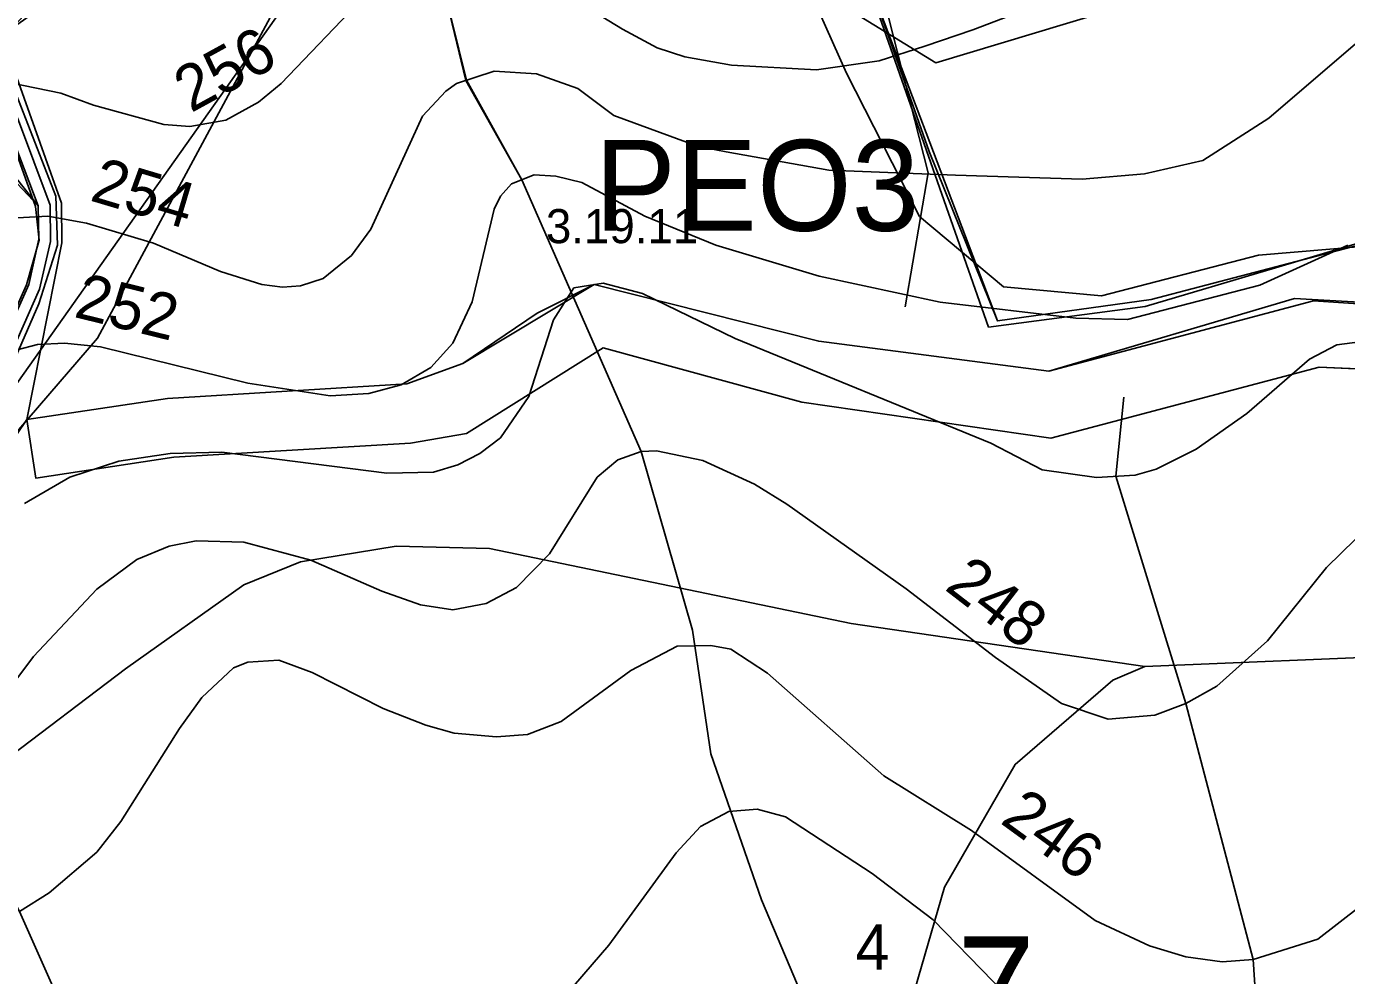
# Model space of a CAD drawing. Extents: x -662500 to -653478, y -1056827 to -1049993.
# Drawn here: x -659688.8 to -659398.6, y -1052362 to -1052153.2 of the extents above; entities that cross this region are included whole.
import ezdxf

# ---------------------------------------------------------------- set-up
doc = ezdxf.new("R2010")
doc.units = 0
for name, color, linetype in [('58', 7, 'Continuous'), ('Vrstva 1', 7, 'Continuous'), ('Vrstva 11', 7, 'Continuous'), ('Vrstva 22', 7, 'Continuous'), ('Vrstva 24', 7, 'Continuous'), ('Vrstva 35', 7, 'Continuous'), ('Vrstva 36', 7, 'Continuous'), ('Vrstva 37', 7, 'Continuous'), ('Vrstva 44', 7, 'Continuous'), ('Vrstva 49', 7, 'Continuous'), ('Vrstva 5', 7, 'Continuous'), ('Vrstva 57', 7, 'Continuous'), ('Vrstva 6', 7, 'Continuous'), ('Vrstva 61', 7, 'Continuous'), ('Vrstva 7', 7, 'Continuous')]:
    doc.layers.add(name, color=color, linetype=linetype)

msp = doc.modelspace()

# ---------------------------------------------------------------- linework, layer by layer
at = {"layer": '58'}
msp.add_lwpolyline([(-659431.04, -1051734.49), (-659517.29, -1052025.4), (-659517.63, -1052026.7), (-659518.2, -1052028.59), (-659520.25, -1052034.14), (-659522.03, -1052038.66), (-659517.52, -1052090.1), (-659508.08, -1052131.52), (-659477.3, -1052219.34), (-659442.87, -1052214.84), (-659414.28, -1052206.32), (-659389.75, -1052199.02), (-659342.42, -1052270.23), (-659330.67, -1052287.3), (-659328.02, -1052300.49), (-659306.01, -1052350.14), (-659351.19, -1052345.64), (-659376.51, -1052386.45)], dxfattribs=at)
at = {"layer": 'Vrstva 1'}
msp.add_lwpolyline([(-659475.46, -1051886.79), (-659522.5, -1052039.32), (-659516.29, -1052092.07), (-659508.65, -1052128.66), (-659490.39, -1052180.77), (-659475.38, -1052218), (-659441.56, -1052213.25), (-659388.44, -1052199.33), (-659331.46, -1052287.15), (-659326.1, -1052304.85), (-659306.57, -1052350.72), (-659351.57, -1052346.35), (-659378.02, -1052386.02)], dxfattribs=at)
at = {"layer": 'Vrstva 11'}
msp.add_lwpolyline([(-659695.61, -1052232.91), (-659685.89, -1052211.02), (-659683.46, -1052200.51), (-659683.53, -1052192.56), (-659690.72, -1052173.32)], dxfattribs=at)
at = {"layer": 'Vrstva 22'}
msp.add_lwpolyline([(-659686.7, -1052252.56), (-659656.36, -1052247.97), (-659604.34, -1052244.84), (-659592.06, -1052242.72), (-659561.98, -1052223.92), (-659518.38, -1052235.83), (-659463.66, -1052243.81), (-659404.63, -1052228.15), (-659360.58, -1052230.08), (-659359.78, -1052216.64), (-659405.92, -1052213.57), (-659464.05, -1052229.02), (-659514.65, -1052222.45), (-659563.99, -1052210), (-659576.55, -1052216.29), (-659592.88, -1052227.33), (-659605.12, -1052231.86), (-659657.72, -1052235.03), (-659688.64, -1052239.7)], close=True, dxfattribs=at)
at = {"layer": 'Vrstva 24'}
for points in [[(-659625.88, -1052071.87), (-659605, -1052073), (-659591, -1052074), (-659581, -1052078), (-659570, -1052083), (-659552, -1052100.5), (-659531, -1052123), (-659526, -1052130), (-659519, -1052140), (-659508.5, -1052163.5), (-659492.5, -1052195), (-659474, -1052210.5), (-659452.5, -1052212.5), (-659418, -1052203.5), (-659387.5, -1052201), (-659370.55, -1052203.54), (-659367.5, -1052204), (-659302, -1052226), (-659272.5, -1052232), (-659253, -1052233), (-659228, -1052229)], [(-659697.8, -1052231.4), (-659688.24, -1052209.97), (-659686.02, -1052200.03), (-659686.18, -1052192.72), (-659690.93, -1052186.67)], [(-659443, -1052294), (-659507.5, -1052284.5), (-659587, -1052268), (-659607.5, -1052267.5), (-659628.5, -1052271), (-659641, -1052276), (-659667, -1052294.5), (-659694, -1052315), (-659720, -1052329), (-659747, -1052342), (-659770.5, -1052347.5), (-659807.5, -1052352.5), (-659839, -1052346.5), (-659857, -1052339), (-659905, -1052305), (-659922, -1052300.5), (-659940, -1052302)], [(-659038, -1052318), (-659044.5, -1052304), (-659048, -1052295), (-659055, -1052286), (-659063, -1052277), (-659072.5, -1052271.5), (-659084, -1052267), (-659092, -1052267.5), (-659100.5, -1052270), (-659125, -1052308.5), (-659135, -1052316), (-659147.5, -1052317.5), (-659165, -1052316), (-659203.5, -1052306.5), (-659242, -1052289), (-659264.5, -1052283.5), (-659282, -1052279), (-659299, -1052278), (-659325.54, -1052280.37), (-659327, -1052280.5), (-659383, -1052291.5), (-659443, -1052294)], [(-659356, -1052547), (-659369.9, -1052541.44), (-659371, -1052541), (-659384, -1052531), (-659395, -1052513.5), (-659403, -1052495), (-659412, -1052485), (-659430, -1052472.5), (-659457.5, -1052462.5), (-659475, -1052450.5), (-659486.5, -1052432.5), (-659494, -1052405.5), (-659493.5, -1052365), (-659487, -1052342.5), (-659471.5, -1052315.5), (-659450, -1052297), (-659443, -1052294)]]:
    msp.add_lwpolyline(points, dxfattribs=at)
at = {"layer": 'Vrstva 35'}
for points in [[(-659532.41, -1052034.38), (-659531.57, -1052050.68), (-659503.23, -1052135.58), (-659490.62, -1052185.45), (-659495.63, -1052214.92)], [(-659447.57, -1052234.77), (-659449.34, -1052252.16), (-659433.96, -1052302.14), (-659419.16, -1052358.38), (-659416.31, -1052402.09), (-659429.54, -1052484.62)]]:
    msp.add_lwpolyline(points, dxfattribs=at)
at = {"layer": 'Vrstva 36'}
msp.add_lwpolyline([(-659390.32, -1052019.34), (-659473.97, -1052032.46), (-659523.65, -1052033.38), (-659629.9, -1052027.09), (-659621.04, -1052067.57), (-659612.63, -1052095.78), (-659613.06, -1052104.19), (-659616.18, -1052110.87), (-659620.93, -1052116.23), (-659629.5, -1052120.84), (-659671.87, -1052141.1), (-659688.36, -1052149.79), (-659691.31, -1052152.96), (-659692.79, -1052159.14), (-659681.03, -1052192.1), (-659680.96, -1052200.79), (-659688.64, -1052239.7), (-659719.21, -1052284.92), (-659707.09, -1052314.99), (-659690.29, -1052347.87), (-659666.49, -1052401.44), (-659649.62, -1052458.41), (-659626.31, -1052501.42), (-659596.35, -1052541.51)], dxfattribs=at)
at = {"layer": 'Vrstva 37'}
msp.add_lwpolyline([(-659725.21, -1052638.68), (-659681.94, -1052610.76), (-659593.13, -1052477.47), (-659512.86, -1052470.64), (-659444.33, -1052545.04), (-659383.41, -1052563.27), (-659346.98, -1052483.53), (-659323.49, -1052406.63), (-659265.71, -1052368.75), (-659265.71, -1052313.92), (-659298.73, -1052302.49), (-659368.75, -1052154.96), (-659417.14, -1052139.58), (-659488.88, -1052161.23), (-659509.37, -1052148.69), (-659509.37, -1052124.63), (-659530.01, -1052053.42), (-659514.64, -1052002.73), (-659551.64, -1051995.89), (-659673.12, -1052221.79), (-659730.97, -1052288.96)], dxfattribs=at)
at = {"layer": 'Vrstva 44'}
msp.add_lwpolyline([(-659464.58, -1051504.83), (-659576.16, -1052069.59), (-659916.29, -1052550.1), (-660191.14, -1052457.81)], dxfattribs=at)
at = {"layer": 'Vrstva 49'}
msp.add_lwpolyline([(-659618.3, -1052043.89), (-659602.31, -1052104.35), (-659598.67, -1052138.3), (-659592.2, -1052165.09), (-659579.9, -1052186.97)], dxfattribs=at)
at = {"layer": 'Vrstva 5'}
for points in [[(-659378.02, -1052386.02), (-659351.57, -1052346.35), (-659306.57, -1052350.72), (-659328.02, -1052300.49), (-659330.67, -1052287.3), (-659388.44, -1052199.33), (-659441.56, -1052213.25), (-659475.38, -1052218), (-659508.08, -1052131.52), (-659517.51, -1052090.1), (-659522.41, -1052040.12), (-659593.74, -1052036.86), (-659625.46, -1052034.62), (-659618.14, -1052072.86), (-659612.48, -1052096.22), (-659612.48, -1052104.81), (-659614.36, -1052110.29), (-659615.14, -1052110.98), (-659620.15, -1052115.38), (-659629.04, -1052119.9), (-659643.78, -1052125.82), (-659671.88, -1052139.33), (-659691.17, -1052153.08)], [(-659697.72, -1052162.24), (-659686.18, -1052192.72), (-659686.02, -1052200.03), (-659688.24, -1052209.98), (-659697.8, -1052231.4)], [(-659694.22, -1052233.07), (-659686.06, -1052214.27), (-659681.93, -1052201.34), (-659682.3, -1052190.54), (-659690.98, -1052168.11)], [(-659690.98, -1052168.11), (-659682.3, -1052190.54), (-659681.93, -1052201.34), (-659686.06, -1052214.27), (-659694.22, -1052233.07)]]:
    msp.add_lwpolyline(points, dxfattribs=at)
for points in [[(-659729.06, -1052275.65), (-659738.99, -1052285.45), (-659747.16, -1052289.35), (-659773.64, -1052284.97), (-659812.36, -1052274.48), (-659825.01, -1052269.17), (-659838.29, -1052261.09), (-659864.18, -1052240.66), (-659869.29, -1052233.66), (-659879.78, -1052220.54), (-659882.68, -1052212.21), (-659796, -1052100.66), (-659753.8, -1052131.2), (-659721.07, -1052150.88), (-659711.91, -1052164.91), (-659709.2, -1052168.26), (-659686.18, -1052192.72), (-659686.02, -1052200.03), (-659688.24, -1052209.98), (-659697.8, -1052231.4), (-659713.25, -1052253.61)], [(-659686.18, -1052192.72), (-659709.2, -1052168.26), (-659700.88, -1052160.53), (-659697.72, -1052162.24)]]:
    msp.add_lwpolyline(points, close=True, dxfattribs=at)
at = {"layer": 'Vrstva 57'}
msp.add_lwpolyline([(-659618.3, -1052043.89), (-659602.31, -1052104.35), (-659598.67, -1052138.3), (-659592.06, -1052165.06), (-659579.9, -1052186.97), (-659553.68, -1052246.68), (-659542.36, -1052285.96), (-659538.36, -1052313.22), (-659527.2, -1052345.29), (-659508.78, -1052388.91), (-659474.8, -1052526.47), (-659398.9, -1052686.49)], dxfattribs=at)
at = {"layer": 'Vrstva 6'}
msp.add_lwpolyline([(-659688.64, -1052239.7), (-659686.7, -1052252.56), (-659656.36, -1052247.97), (-659604.34, -1052244.84), (-659592.06, -1052242.72), (-659561.98, -1052223.92), (-659518.38, -1052235.83), (-659463.66, -1052243.81), (-659404.63, -1052228.15), (-659369.24, -1052229.79), (-659379.01, -1052214.84), (-659410.06, -1052213.04), (-659464.05, -1052229.02), (-659514.65, -1052222.45), (-659563.99, -1052210), (-659592.88, -1052227.33), (-659605.12, -1052231.86), (-659657.72, -1052235.03)], close=True, dxfattribs=at)
at = {"layer": 'Vrstva 61'}
msp.add_lwpolyline([(-659697.99, -1052161.61), (-659686.76, -1052192.82), (-659685.96, -1052200.24), (-659688.75, -1052210.04), (-659698.25, -1052231.42)], dxfattribs=at)
at = {"layer": 'Vrstva 7'}
for p, q in [((-659613.91, -1052146.06), (-659632.76, -1052165.76)), ((-659457.44, -1052145.05), (-659480.79, -1052153.95)), ((-659381.85, -1052144.24), (-659415.74, -1052173.43)), ((-659557.79, -1052153.86), (-659563.74, -1052150.17)), ((-659550.14, -1052157.97), (-659557.79, -1052153.86)), ((-659480.79, -1052153.95), (-659491.32, -1052157.54)), ((-659491.32, -1052157.54), (-659501.39, -1052160.8)), ((-659544.04, -1052159.95), (-659550.14, -1052157.97)), ((-659533.84, -1052161.79), (-659544.04, -1052159.95)), ((-659585.99, -1052163.07), (-659594.21, -1052165.76)), ((-659576.64, -1052163.64), (-659585.99, -1052163.07)), ((-659515.13, -1052162.78), (-659533.84, -1052161.79)), ((-659501.39, -1052160.8), (-659515.13, -1052162.78)), ((-659681.22, -1052167.89), (-659692.28, -1052165.62)), ((-659632.76, -1052165.76), (-659637.72, -1052169.87)), ((-659594.21, -1052165.76), (-659596.62, -1052167.46)), ((-659567.57, -1052166.9), (-659576.64, -1052163.64)), ((-659674, -1052170.58), (-659681.22, -1052167.89)), ((-659596.62, -1052167.46), (-659601.72, -1052172.99)), ((-659559.63, -1052172.85), (-659567.57, -1052166.9)), ((-659658.55, -1052174.83), (-659674, -1052170.58)), ((-659637.72, -1052169.87), (-659644.95, -1052173.84)), ((-659652.88, -1052175.26), (-659658.55, -1052174.83)), ((-659644.95, -1052173.84), (-659652.88, -1052175.26)), ((-659601.72, -1052172.99), (-659613.06, -1052197.79)), ((-659541.49, -1052179.51), (-659559.63, -1052172.85)), ((-659415.74, -1052173.43), (-659430.26, -1052182.68)), ((-659539.51, -1052179.93), (-659541.49, -1052179.51)), ((-659534.97, -1052180.78), (-659539.51, -1052179.93)), ((-659512.39, -1052184.86), (-659534.97, -1052180.78)), ((-659430.26, -1052182.68), (-659443.08, -1052185.67)), ((-659577.2, -1052185.89), (-659582.16, -1052187.87)), ((-659572.39, -1052186.17), (-659577.2, -1052185.89)), ((-659566.72, -1052187.59), (-659572.39, -1052186.17)), ((-659484.6, -1052185.96), (-659512.39, -1052184.86)), ((-659456.74, -1052186.81), (-659484.6, -1052185.96)), ((-659443.08, -1052185.67), (-659456.74, -1052186.81)), ((-659582.16, -1052187.87), (-659584.57, -1052190.56)), ((-659552.83, -1052194.96), (-659566.72, -1052187.59)), ((-659584.57, -1052190.56), (-659585.99, -1052193.4)), ((-659684.06, -1052194.96), (-659694.83, -1052195.52)), ((-659675.56, -1052196.51), (-659684.06, -1052194.96)), ((-659585.99, -1052193.4), (-659590.81, -1052213.8)), ((-659537.24, -1052201.33), (-659552.83, -1052194.96)), ((-659660.82, -1052200.91), (-659675.56, -1052196.51)), ((-659613.06, -1052197.79), (-659617.31, -1052203.6)), ((-659646.08, -1052207.14), (-659660.82, -1052200.91)), ((-659617.31, -1052203.6), (-659623.55, -1052208.7)), ((-659514.57, -1052208.13), (-659537.24, -1052201.33)), ((-659398.37, -1052201.33), (-659417.73, -1052210.16)), ((-659637.01, -1052209.98), (-659646.08, -1052207.14)), ((-659623.55, -1052208.7), (-659628.51, -1052210.26)), ((-659562.04, -1052209.69), (-659568.42, -1052210.69)), ((-659553.4, -1052211.96), (-659562.04, -1052209.69)), ((-659487.93, -1052213.9), (-659514.57, -1052208.13)), ((-659632.47, -1052210.54), (-659637.01, -1052209.98)), ((-659628.51, -1052210.26), (-659632.47, -1052210.54)), ((-659568.42, -1052210.69), (-659572.95, -1052217.77)), ((-659532.99, -1052221.88), (-659553.4, -1052211.96)), ((-659417.73, -1052210.16), (-659446.78, -1052217.71)), ((-659590.81, -1052213.8), (-659595.06, -1052222.87)), ((-659458.17, -1052217.42), (-659487.93, -1052213.9)), ((-659572.95, -1052217.77), (-659578.34, -1052234.64)), ((-659446.78, -1052217.71), (-659458.17, -1052217.42)), ((-659686.33, -1052223.16), (-659696.53, -1052225.85)), ((-659680.37, -1052222.87), (-659686.33, -1052223.16)), ((-659672.44, -1052223.72), (-659680.37, -1052222.87)), ((-659640.13, -1052231.66), (-659672.44, -1052223.72)), ((-659595.06, -1052222.87), (-659599.88, -1052228.26)), ((-659476.82, -1052244.9), (-659532.99, -1052221.88)), ((-659400.79, -1052223.26), (-659406.77, -1052226.39)), ((-659392.39, -1052222.12), (-659400.79, -1052223.26)), ((-659406.77, -1052226.39), (-659420.58, -1052238.35)), ((-659599.88, -1052228.26), (-659606.4, -1052232.08)), ((-659621.99, -1052234.49), (-659640.13, -1052231.66)), ((-659606.4, -1052232.08), (-659613.48, -1052233.93)), ((-659613.48, -1052233.93), (-659621.99, -1052234.49)), ((-659578.34, -1052234.64), (-659584.57, -1052243.71)), ((-659420.58, -1052238.35), (-659431.69, -1052246.18)), ((-659584.57, -1052243.71), (-659589.11, -1052247.11)), ((-659657.13, -1052247.11), (-659668.47, -1052248.81)), ((-659645.8, -1052246.82), (-659657.13, -1052247.11)), ((-659609.52, -1052251.5), (-659645.8, -1052246.82)), ((-659589.11, -1052247.11), (-659593.93, -1052249.66)), ((-659553.68, -1052246.68), (-659558.78, -1052248.52)), ((-659550.28, -1052246.54), (-659553.68, -1052246.68)), ((-659540.08, -1052248.67), (-659550.28, -1052246.54)), ((-659465.57, -1052250.74), (-659476.82, -1052244.9)), ((-659431.69, -1052246.18), (-659440.51, -1052250.6)), ((-659668.47, -1052248.81), (-659679.24, -1052252.35)), ((-659593.93, -1052249.66), (-659599.31, -1052251.22)), ((-659558.78, -1052248.52), (-659563.32, -1052252.35)), ((-659528.74, -1052253.91), (-659540.08, -1052248.67)), ((-659679.24, -1052252.35), (-659689.16, -1052258.16)), ((-659599.31, -1052251.22), (-659609.52, -1052251.5)), ((-659563.32, -1052252.35), (-659573.8, -1052269.21)), ((-659453.61, -1052252.45), (-659465.57, -1052250.74)), ((-659445.07, -1052251.88), (-659453.61, -1052252.45)), ((-659440.51, -1052250.6), (-659445.07, -1052251.88)), ((-659521.65, -1052258.3), (-659528.74, -1052253.91)), ((-659495.44, -1052276.9), (-659521.65, -1052258.3)), ((-659657.42, -1052267.51), (-659664.5, -1052270.49)), ((-659651.46, -1052266.38), (-659657.42, -1052267.51)), ((-659640.98, -1052266.66), (-659651.46, -1052266.38)), ((-659626.24, -1052270.63), (-659640.98, -1052266.66)), ((-659396.66, -1052265.98), (-659403.07, -1052272.24)), ((-659664.5, -1052270.49), (-659673.29, -1052277.01)), ((-659610.65, -1052277.43), (-659626.24, -1052270.63)), ((-659573.8, -1052269.21), (-659581.03, -1052276.58)), ((-659403.07, -1052272.24), (-659416.02, -1052288.33)), ((-659581.03, -1052276.58), (-659587.69, -1052280.13)), ((-659673.29, -1052277.01), (-659687.18, -1052291.75)), ((-659602.15, -1052280.41), (-659610.65, -1052277.43)), ((-659475.82, -1052292.03), (-659495.44, -1052276.9)), ((-659595.06, -1052281.54), (-659602.15, -1052280.41)), ((-659587.69, -1052280.13), (-659595.06, -1052281.54)), ((-659545.74, -1052289.48), (-659555.95, -1052294.86)), ((-659538.37, -1052289.34), (-659545.74, -1052289.48)), ((-659533.98, -1052290.19), (-659538.37, -1052289.34)), ((-659525.9, -1052295.43), (-659533.98, -1052290.19)), ((-659416.02, -1052288.33), (-659427.13, -1052298.3)), ((-659687.18, -1052291.75), (-659696.67, -1052304.36)), ((-659640.13, -1052293.02), (-659643.24, -1052294.3)), ((-659633.32, -1052292.6), (-659640.13, -1052293.02)), ((-659625.95, -1052295.29), (-659633.32, -1052292.6)), ((-659461.3, -1052302.14), (-659475.82, -1052292.03)), ((-659643.24, -1052294.3), (-659650.19, -1052300.82)), ((-659610.37, -1052303.23), (-659625.95, -1052295.29)), ((-659555.95, -1052294.86), (-659571.25, -1052306.06)), ((-659500.33, -1052318), (-659525.9, -1052295.43)), ((-659427.13, -1052298.3), (-659433.96, -1052302.14)), ((-659650.19, -1052300.82), (-659655.15, -1052307.62)), ((-659451.05, -1052305.56), (-659461.3, -1052302.14)), ((-659433.96, -1052302.14), (-659440.8, -1052304.7)), ((-659601.01, -1052306.91), (-659610.37, -1052303.23)), ((-659440.8, -1052304.7), (-659451.05, -1052305.56)), ((-659655.15, -1052307.62), (-659668.04, -1052328.03)), ((-659594.78, -1052308.61), (-659601.01, -1052306.91)), ((-659571.25, -1052306.06), (-659578.62, -1052308.9)), ((-659585.42, -1052309.46), (-659594.78, -1052308.61)), ((-659578.62, -1052308.9), (-659585.42, -1052309.46)), ((-659481.04, -1052330.06), (-659500.33, -1052318)), ((-659534.41, -1052325.9), (-659540.64, -1052329.16)), ((-659528.17, -1052325.33), (-659534.41, -1052325.9)), ((-659521.94, -1052327.03), (-659528.17, -1052325.33)), ((-659668.04, -1052328.03), (-659673.29, -1052334.83)), ((-659502.89, -1052339.48), (-659521.94, -1052327.03)), ((-659540.64, -1052329.16), (-659546, -1052334.92)), ((-659453.9, -1052349.84), (-659481.04, -1052330.06)), ((-659673.29, -1052334.83), (-659683.78, -1052343.76)), ((-659546, -1052334.92), (-659560.77, -1052355.24)), ((-659489.52, -1052349.71), (-659502.89, -1052339.48)), ((-659683.78, -1052343.76), (-659690.29, -1052347.87)), ((-659395.81, -1052346.85), (-659404.92, -1052353.97)), ((-659473.69, -1052365.93), (-659489.52, -1052349.71)), ((-659441.94, -1052355.39), (-659453.9, -1052349.84)), ((-659404.92, -1052353.97), (-659419.16, -1052358.38)), ((-659560.77, -1052355.24), (-659576.92, -1052373.94)), ((-659433.96, -1052357.81), (-659441.94, -1052355.39)), ((-659425.99, -1052358.95), (-659433.96, -1052357.81)), ((-659419.16, -1052358.38), (-659425.99, -1052358.95))]:
    msp.add_line(p, q, dxfattribs=at)

# ---------------------------------------------------------------- texts
at = {"layer": 'Vrstva 22'}
msp.add_text('PEO3', height=20, rotation=360, dxfattribs=at).set_placement((-659563.87, -1052198.18))
at = {"layer": 'Vrstva 24'}
msp.add_text('3.19.11', height=7.5, dxfattribs=at).set_placement((-659574.59, -1052200.9))
at = {"layer": 'Vrstva 36'}
msp.add_text('4', height=10, dxfattribs=at).set_placement((-659506.55, -1052360.68))
at = {"layer": 'Vrstva 57'}
msp.add_text('7', height=23, dxfattribs=at).set_placement((-659484.2, -1052376.31))
at = {"layer": 'Vrstva 7'}
for s, rotation, p in [('256', 28.7657, (-659652.61, -1052172.34)), ('254', 343.3985, (-659675.07, -1052191.44)), ('252', 346.2006, (-659678.57, -1052217.07)), ('248', 322.3524, (-659487.22, -1052276.92)), ('246', 323.9202, (-659475.02, -1052328.25))]:
    msp.add_text(s, height=10, rotation=rotation, dxfattribs=at).set_placement(p)

doc.saveas('drawing.dxf')
